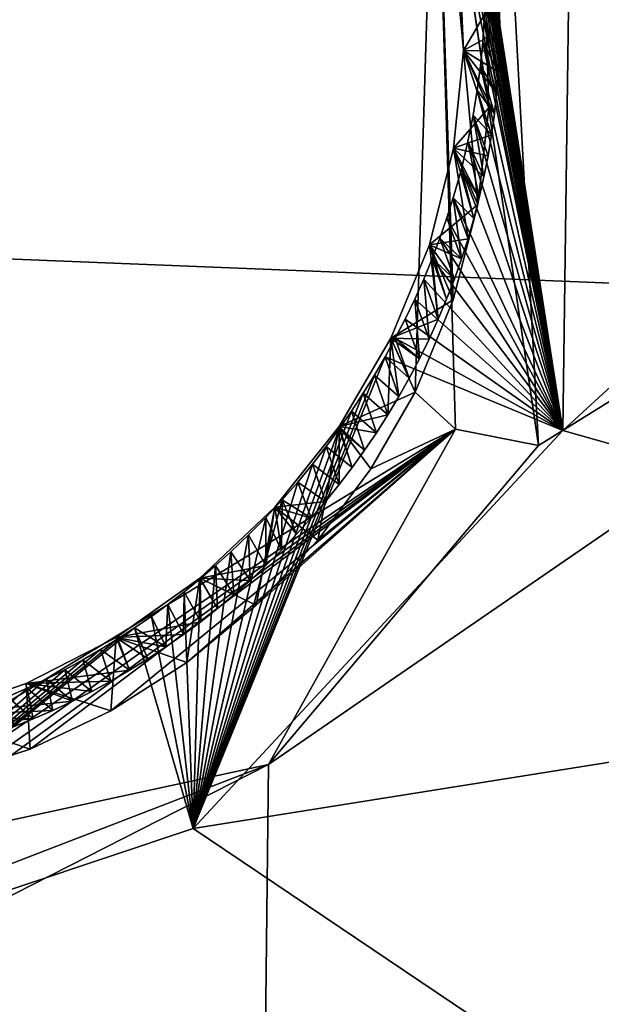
# Model space of a CAD drawing. Header units: millimetres. Extents: x -147 to 294, y -82 to 275.
# Tile 575 of 609: x 283.69 to 285.46, y 214.49 to 217.49. Entities that reach past the tile are written whole.
import ezdxf

# ---------------------------------------------------------------- set-up
doc = ezdxf.new("R2010")
doc.units = ezdxf.units.MM
doc.header["$LTSCALE"] = 67.506716
for name, color, linetype in [('2099', 7, 'CONTINUOUS'), ('2172', 7, 'CONTINUOUS'), ('2642', 7, 'CONTINUOUS'), ('2645', 7, 'CONTINUOUS'), ('2646', 7, 'CONTINUOUS'), ('2649', 7, 'CONTINUOUS'), ('2650', 7, 'CONTINUOUS'), ('556', 7, 'CONTINUOUS'), ('755', 7, 'CONTINUOUS'), ('871', 7, 'CONTINUOUS')]:
    doc.layers.add(name, color=color, linetype=linetype)

msp = doc.modelspace()

# ---------------------------------------------------------------- linework, layer by layer
at = {"layer": '2099', "linetype": 'CONTINUOUS'}
for points in [[(285.3855, 219.2695, -22.3647), (288.0619, 218.7302, -23.5002), (285.3449, 216.24, -23.0289), (285.3855, 219.2695, -22.3647)], [(288.0619, 218.7302, -23.5002), (287.6831, 215.5789, -24.0704), (285.3449, 216.24, -23.0289), (288.0619, 218.7302, -23.5002)], [(285.3449, 216.24, -23.0289), (287.6831, 215.5789, -24.0704), (284.2173, 215.0271, -22.8919), (285.3449, 216.24, -23.0289)], [(287.6831, 215.5789, -24.0704), (287.6447, 212.72, -24.7327), (284.2173, 215.0271, -22.8919), (287.6831, 215.5789, -24.0704)], [(284.2173, 215.0271, -22.8919), (287.6447, 212.72, -24.7327), (282.6405, 214.5002, -22.4428), (284.2173, 215.0271, -22.8919)], [(287.6447, 212.72, -24.7327), (276.8004, 214.2456, -20.5052), (282.6405, 214.5002, -22.4428), (287.6447, 212.72, -24.7327)]]:
    msp.add_3dface(points, dxfattribs=at)
at = {"layer": '2172', "linetype": 'CONTINUOUS'}
for points in [[(284.4106, 211.971, -21.179), (291.5054, 212.4116, -23.8004), (291.3163, 219.9444, -21.9901), (284.4106, 211.971, -21.179)], [(284.4106, 211.971, -21.179), (291.3163, 219.9444, -21.9901), (284.4467, 215.2226, -20.4241), (284.4106, 211.971, -21.179)], [(284.4467, 215.2226, -20.4241), (291.3163, 219.9444, -21.9901), (285.2709, 216.1944, -20.5033), (284.4467, 215.2226, -20.4241)], [(285.2709, 216.1944, -20.5033), (291.3163, 219.9444, -21.9901), (285.1473, 218.4755, -19.9479), (285.2709, 216.1944, -20.5033)], [(277.3143, 211.5931, -18.8244), (284.4106, 211.971, -21.179), (284.4467, 215.2226, -20.4241), (277.3143, 211.5931, -18.8244)], [(283.305, 214.7823, -20.1138), (277.3143, 211.5931, -18.8244), (284.4467, 215.2226, -20.4241), (283.305, 214.7823, -20.1138)]]:
    msp.add_3dface(points, dxfattribs=at)
at = {"layer": '2642', "linetype": 'CONTINUOUS'}
for points in [[(285.2709, 216.1944, -20.5033), (285.1473, 218.4755, -19.9479), (284.9554, 218.3297, -20.0247), (285.2709, 216.1944, -20.5033)], [(285.0175, 216.244, -20.5126), (284.9554, 218.3297, -20.0247), (284.8941, 216.3572, -20.7168), (285.0175, 216.244, -20.5126)], [(284.8941, 216.3572, -20.7168), (284.9554, 218.3297, -20.0247), (285.0106, 216.6388, -20.7009), (284.8941, 216.3572, -20.7168)], [(285.0175, 216.244, -20.5126), (285.2709, 216.1944, -20.5033), (284.9554, 218.3297, -20.0247), (285.0175, 216.244, -20.5126)], [(285.0106, 216.6388, -20.7009), (284.9554, 218.3297, -20.0247), (285.0857, 216.9292, -20.6665), (285.0106, 216.6388, -20.7009)], [(285.0857, 216.9292, -20.6665), (284.9554, 218.3297, -20.0247), (285.1187, 217.2232, -20.6145), (285.0857, 216.9292, -20.6665)], [(285.1187, 217.2232, -20.6145), (284.9554, 218.3297, -20.0247), (285.1095, 217.5153, -20.546), (285.1187, 217.2232, -20.6145)], [(284.7597, 216.1232, -20.7151), (285.0175, 216.244, -20.5126), (284.8941, 216.3572, -20.7168), (284.7597, 216.1232, -20.7151)], [(283.2704, 215.0064, -20.1444), (285.0175, 216.244, -20.5126), (283.1996, 215.1367, -20.3147), (283.2704, 215.0064, -20.1444)], [(283.1996, 215.1367, -20.3147), (285.0175, 216.244, -20.5126), (283.4632, 215.1859, -20.408), (283.1996, 215.1367, -20.3147)], [(283.2802, 214.9703, -20.1268), (285.0175, 216.244, -20.5126), (283.2704, 215.0064, -20.1444), (283.2802, 214.9703, -20.1268)], [(283.2802, 214.9703, -20.1268), (284.4467, 215.2226, -20.4241), (285.0175, 216.244, -20.5126), (283.2802, 214.9703, -20.1268)], [(283.4632, 215.1859, -20.408), (285.0175, 216.244, -20.5126), (283.7202, 215.2694, -20.4911), (283.4632, 215.1859, -20.408)], [(283.7202, 215.2694, -20.4911), (285.0175, 216.244, -20.5126), (283.9665, 215.3859, -20.5629), (283.7202, 215.2694, -20.4911)], [(283.9665, 215.3859, -20.5629), (285.0175, 216.244, -20.5126), (284.1981, 215.5334, -20.6222), (283.9665, 215.3859, -20.5629)], [(284.1981, 215.5334, -20.6222), (285.0175, 216.244, -20.5126), (284.4099, 215.7079, -20.6677), (284.1981, 215.5334, -20.6222)], [(284.4099, 215.7079, -20.6677), (285.0175, 216.244, -20.5126), (284.5977, 215.9056, -20.6987), (284.4099, 215.7079, -20.6677)], [(284.4467, 215.2226, -20.4241), (285.2709, 216.1944, -20.5033), (285.0175, 216.244, -20.5126), (284.4467, 215.2226, -20.4241)], [(284.5977, 215.9056, -20.6987), (285.0175, 216.244, -20.5126), (284.7597, 216.1232, -20.7151), (284.5977, 215.9056, -20.6987)], [(283.305, 214.7823, -20.1138), (284.4467, 215.2226, -20.4241), (283.2802, 214.9703, -20.1268), (283.305, 214.7823, -20.1138)]]:
    msp.add_3dface(points, dxfattribs=at)
at = {"layer": '2645', "linetype": 'CONTINUOUS'}
for points in [[(285.0422, 217.3978, -21.2366), (285.1095, 217.5153, -20.546), (285.0288, 217.6928, -21.1657), (285.0422, 217.3978, -21.2366)], [(285.1187, 217.2232, -20.6145), (285.1095, 217.5153, -20.546), (285.0422, 217.3978, -21.2366), (285.1187, 217.2232, -20.6145)], [(285.0118, 217.1005, -21.2922), (285.1187, 217.2232, -20.6145), (285.0422, 217.3978, -21.2366), (285.0118, 217.1005, -21.2922)], [(285.0857, 216.9292, -20.6665), (285.1187, 217.2232, -20.6145), (285.0118, 217.1005, -21.2922), (285.0857, 216.9292, -20.6665)], [(284.9377, 216.8065, -21.3312), (285.0857, 216.9292, -20.6665), (285.0118, 217.1005, -21.2922), (284.9377, 216.8065, -21.3312)], [(285.0106, 216.6388, -20.7009), (285.0857, 216.9292, -20.6665), (284.9377, 216.8065, -21.3312), (285.0106, 216.6388, -20.7009)], [(284.8205, 216.5215, -21.3527), (285.0106, 216.6388, -20.7009), (284.9377, 216.8065, -21.3312), (284.8205, 216.5215, -21.3527)], [(284.8941, 216.3572, -20.7168), (285.0106, 216.6388, -20.7009), (284.8205, 216.5215, -21.3527), (284.8941, 216.3572, -20.7168)], [(284.6622, 216.2524, -21.3558), (284.8941, 216.3572, -20.7168), (284.8205, 216.5215, -21.3527), (284.6622, 216.2524, -21.3558)], [(284.7597, 216.1232, -20.7151), (284.8941, 216.3572, -20.7168), (284.6622, 216.2524, -21.3558), (284.7597, 216.1232, -20.7151)], [(284.4662, 216.0061, -21.3403), (284.5977, 215.9056, -20.6987), (284.6622, 216.2524, -21.3558), (284.4662, 216.0061, -21.3403)], [(284.5977, 215.9056, -20.6987), (284.7597, 216.1232, -20.7151), (284.6622, 216.2524, -21.3558), (284.5977, 215.9056, -20.6987)], [(284.2377, 215.79, -21.3063), (284.4099, 215.7079, -20.6677), (284.4662, 216.0061, -21.3403), (284.2377, 215.79, -21.3063)], [(284.4099, 215.7079, -20.6677), (284.5977, 215.9056, -20.6987), (284.4662, 216.0061, -21.3403), (284.4099, 215.7079, -20.6677)], [(283.9826, 215.6095, -21.2549), (284.1981, 215.5334, -20.6222), (284.2377, 215.79, -21.3063), (283.9826, 215.6095, -21.2549)], [(284.1981, 215.5334, -20.6222), (284.4099, 215.7079, -20.6677), (284.2377, 215.79, -21.3063), (284.1981, 215.5334, -20.6222)], [(283.7078, 215.4687, -21.1877), (283.9665, 215.3859, -20.5629), (283.9826, 215.6095, -21.2549), (283.7078, 215.4687, -21.1877)], [(283.9665, 215.3859, -20.5629), (284.1981, 215.5334, -20.6222), (283.9826, 215.6095, -21.2549), (283.9665, 215.3859, -20.5629)], [(283.42, 215.3703, -21.1065), (283.7202, 215.2694, -20.4911), (283.7078, 215.4687, -21.1877), (283.42, 215.3703, -21.1065)], [(283.7202, 215.2694, -20.4911), (283.9665, 215.3859, -20.5629), (283.7078, 215.4687, -21.1877), (283.7202, 215.2694, -20.4911)], [(283.4632, 215.1859, -20.408), (283.7202, 215.2694, -20.4911), (283.42, 215.3703, -21.1065), (283.4632, 215.1859, -20.408)]]:
    msp.add_3dface(points, dxfattribs=at)
at = {"layer": '2646', "linetype": 'CONTINUOUS'}
for points in [[(285.0422, 217.3978, -21.2366), (285.0288, 217.6928, -21.1657), (285.1522, 217.4593, -21.2634), (285.0422, 217.3978, -21.2366)], [(285.1522, 217.4593, -21.2634), (285.0288, 217.6928, -21.1657), (285.1514, 217.5219, -21.2491), (285.1522, 217.4593, -21.2634)], [(285.151, 217.3965, -21.277), (285.0422, 217.3978, -21.2366), (285.1522, 217.4593, -21.2634), (285.151, 217.3965, -21.277)], [(285.0118, 217.1005, -21.2922), (285.0422, 217.3978, -21.2366), (285.1273, 217.1409, -21.3257), (285.0118, 217.1005, -21.2922)], [(285.1273, 217.1409, -21.3257), (285.0422, 217.3978, -21.2366), (285.1361, 217.2051, -21.3145), (285.1273, 217.1409, -21.3257)], [(285.1361, 217.2051, -21.3145), (285.0422, 217.3978, -21.2366), (285.1429, 217.2693, -21.3026), (285.1361, 217.2051, -21.3145)], [(285.1429, 217.2693, -21.3026), (285.0422, 217.3978, -21.2366), (285.1479, 217.3331, -21.2901), (285.1429, 217.2693, -21.3026)], [(285.1479, 217.3331, -21.2901), (285.0422, 217.3978, -21.2366), (285.151, 217.3965, -21.277), (285.1479, 217.3331, -21.2901)], [(285.1167, 217.0768, -21.3362), (285.0118, 217.1005, -21.2922), (285.1273, 217.1409, -21.3257), (285.1167, 217.0768, -21.3362)], [(284.9377, 216.8065, -21.3312), (285.0118, 217.1005, -21.2922), (285.0557, 216.8246, -21.3706), (284.9377, 216.8065, -21.3312)], [(285.0557, 216.8246, -21.3706), (285.0118, 217.1005, -21.2922), (285.0737, 216.8866, -21.3632), (285.0557, 216.8246, -21.3706)], [(285.0737, 216.8866, -21.3632), (285.0118, 217.1005, -21.2922), (285.0899, 216.9495, -21.355), (285.0737, 216.8866, -21.3632)], [(285.0899, 216.9495, -21.355), (285.0118, 217.1005, -21.2922), (285.1042, 217.0129, -21.346), (285.0899, 216.9495, -21.355)], [(285.1042, 217.0129, -21.346), (285.0118, 217.1005, -21.2922), (285.1167, 217.0768, -21.3362), (285.1042, 217.0129, -21.346)], [(284.8205, 216.5215, -21.3527), (284.9377, 216.8065, -21.3312), (284.9644, 216.5795, -21.3925), (284.8205, 216.5215, -21.3527)], [(285.0358, 216.7631, -21.3772), (284.9377, 216.8065, -21.3312), (285.0557, 216.8246, -21.3706), (285.0358, 216.7631, -21.3772)], [(284.9644, 216.5795, -21.3925), (284.9377, 216.8065, -21.3312), (284.9901, 216.6404, -21.3881), (284.9644, 216.5795, -21.3925)], [(284.9901, 216.6404, -21.3881), (284.9377, 216.8065, -21.3312), (285.0139, 216.7017, -21.383), (284.9901, 216.6404, -21.3881)], [(285.0139, 216.7017, -21.383), (284.9377, 216.8065, -21.3312), (285.0358, 216.7631, -21.3772), (285.0139, 216.7017, -21.383)], [(284.9369, 216.519, -21.3961), (284.8205, 216.5215, -21.3527), (284.9644, 216.5795, -21.3925), (284.9369, 216.519, -21.3961)], [(284.6622, 216.2524, -21.3558), (284.8205, 216.5215, -21.3527), (284.8115, 216.2879, -21.4025), (284.6622, 216.2524, -21.3558)], [(284.8115, 216.2879, -21.4025), (284.8205, 216.5215, -21.3527), (284.8448, 216.3434, -21.4021), (284.8115, 216.2879, -21.4025)], [(284.8448, 216.3434, -21.4021), (284.8205, 216.5215, -21.3527), (284.8765, 216.4, -21.4009), (284.8448, 216.3434, -21.4021)], [(284.8765, 216.4, -21.4009), (284.8205, 216.5215, -21.3527), (284.9076, 216.4591, -21.3989), (284.8765, 216.4, -21.4009)], [(284.9076, 216.4591, -21.3989), (284.8205, 216.5215, -21.3527), (284.9369, 216.519, -21.3961), (284.9076, 216.4591, -21.3989)], [(284.7767, 216.2335, -21.4022), (284.6622, 216.2524, -21.3558), (284.8115, 216.2879, -21.4025), (284.7767, 216.2335, -21.4022)], [(284.4662, 216.0061, -21.3403), (284.6622, 216.2524, -21.3558), (284.6206, 216.024, -21.3927), (284.4662, 216.0061, -21.3403)], [(284.6206, 216.024, -21.3927), (284.6622, 216.2524, -21.3558), (284.6623, 216.0755, -21.3962), (284.6206, 216.024, -21.3927)], [(284.6623, 216.0755, -21.3962), (284.6622, 216.2524, -21.3558), (284.7023, 216.1276, -21.399), (284.6623, 216.0755, -21.3962)], [(284.7023, 216.1276, -21.399), (284.6622, 216.2524, -21.3558), (284.7404, 216.1803, -21.401), (284.7023, 216.1276, -21.399)], [(284.7404, 216.1803, -21.401), (284.6622, 216.2524, -21.3558), (284.7767, 216.2335, -21.4022), (284.7404, 216.1803, -21.401)], [(284.5773, 215.9735, -21.3884), (284.4662, 216.0061, -21.3403), (284.6206, 216.024, -21.3927), (284.5773, 215.9735, -21.3884)], [(284.2377, 215.79, -21.3063), (284.4662, 216.0061, -21.3403), (284.4393, 215.8287, -21.371), (284.2377, 215.79, -21.3063)], [(284.4393, 215.8287, -21.371), (284.4662, 216.0061, -21.3403), (284.4865, 215.8757, -21.3775), (284.4393, 215.8287, -21.371)], [(284.4865, 215.8757, -21.3775), (284.4662, 216.0061, -21.3403), (284.5326, 215.924, -21.3833), (284.4865, 215.8757, -21.3775)], [(284.5326, 215.924, -21.3833), (284.4662, 216.0061, -21.3403), (284.5773, 215.9735, -21.3884), (284.5326, 215.924, -21.3833)], [(284.3909, 215.7833, -21.3638), (284.2377, 215.79, -21.3063), (284.4393, 215.8287, -21.371), (284.3909, 215.7833, -21.3638)], [(283.9826, 215.6095, -21.2549), (284.2377, 215.79, -21.3063), (284.2404, 215.6575, -21.3377), (283.9826, 215.6095, -21.2549)], [(284.2404, 215.6575, -21.3377), (284.2377, 215.79, -21.3063), (284.2916, 215.6978, -21.3471), (284.2404, 215.6575, -21.3377)], [(284.2916, 215.6978, -21.3471), (284.2377, 215.79, -21.3063), (284.3417, 215.7396, -21.3558), (284.2916, 215.6978, -21.3471)], [(284.3417, 215.7396, -21.3558), (284.2377, 215.79, -21.3063), (284.3909, 215.7833, -21.3638), (284.3417, 215.7396, -21.3558)], [(284.1879, 215.6185, -21.3275), (283.9826, 215.6095, -21.2549), (284.2404, 215.6575, -21.3377), (284.1879, 215.6185, -21.3275)], [(283.7078, 215.4687, -21.1877), (283.9826, 215.6095, -21.2549), (284.0231, 215.5096, -21.2926), (283.7078, 215.4687, -21.1877)], [(284.1341, 215.5808, -21.3166), (283.9826, 215.6095, -21.2549), (284.1879, 215.6185, -21.3275), (284.1341, 215.5808, -21.3166)], [(284.0231, 215.5096, -21.2926), (283.9826, 215.6095, -21.2549), (284.0792, 215.5445, -21.305), (284.0231, 215.5096, -21.2926)], [(284.0792, 215.5445, -21.305), (283.9826, 215.6095, -21.2549), (284.1341, 215.5808, -21.3166), (284.0792, 215.5445, -21.305)], [(283.9661, 215.4764, -21.2796), (283.7078, 215.4687, -21.1877), (284.0231, 215.5096, -21.2926), (283.9661, 215.4764, -21.2796)], [(283.9082, 215.4449, -21.2658), (283.7078, 215.4687, -21.1877), (283.9661, 215.4764, -21.2796), (283.9082, 215.4449, -21.2658)], [(283.42, 215.3703, -21.1065), (283.7078, 215.4687, -21.1877), (283.8494, 215.4152, -21.2513), (283.42, 215.3703, -21.1065)], [(283.8494, 215.4152, -21.2513), (283.7078, 215.4687, -21.1877), (283.9082, 215.4449, -21.2658), (283.8494, 215.4152, -21.2513)], [(283.79, 215.3873, -21.2362), (283.42, 215.3703, -21.1065), (283.8494, 215.4152, -21.2513), (283.79, 215.3873, -21.2362)], [(283.7299, 215.3614, -21.2204), (283.42, 215.3703, -21.1065), (283.79, 215.3873, -21.2362), (283.7299, 215.3614, -21.2204)], [(283.1253, 215.3157, -21.0132), (283.42, 215.3703, -21.1065), (283.7299, 215.3614, -21.2204), (283.1253, 215.3157, -21.0132)], [(283.6692, 215.3375, -21.204), (283.1253, 215.3157, -21.0132), (283.7299, 215.3614, -21.2204), (283.6692, 215.3375, -21.204)]]:
    msp.add_3dface(points, dxfattribs=at)
at = {"layer": '2649', "linetype": 'CONTINUOUS'}
for points in [[(285.3855, 219.2695, -22.3647), (285.3449, 216.24, -23.0289), (284.8876, 218.5235, -21.5257), (285.3855, 219.2695, -22.3647)], [(284.8876, 218.5235, -21.5257), (285.3449, 216.24, -23.0289), (284.9146, 218.4695, -21.5505), (284.8876, 218.5235, -21.5257)], [(284.9146, 218.4695, -21.5505), (285.3449, 216.24, -23.0289), (284.9399, 218.4147, -21.5747), (284.9146, 218.4695, -21.5505)], [(284.9399, 218.4147, -21.5747), (285.3449, 216.24, -23.0289), (284.9624, 218.3616, -21.5973), (284.9399, 218.4147, -21.5747)], [(284.9624, 218.3616, -21.5973), (285.3449, 216.24, -23.0289), (284.9814, 218.313, -21.6172), (284.9624, 218.3616, -21.5973)], [(284.9814, 218.313, -21.6172), (285.3449, 216.24, -23.0289), (284.9971, 218.2694, -21.6345), (284.9814, 218.313, -21.6172)], [(284.9971, 218.2694, -21.6345), (285.3449, 216.24, -23.0289), (285.011, 218.2279, -21.6504), (284.9971, 218.2694, -21.6345)], [(285.011, 218.2279, -21.6504), (285.3449, 216.24, -23.0289), (285.0242, 218.1852, -21.6662), (285.011, 218.2279, -21.6504)], [(285.0242, 218.1852, -21.6662), (285.3449, 216.24, -23.0289), (285.0377, 218.1377, -21.683), (285.0242, 218.1852, -21.6662)], [(285.0377, 218.1377, -21.683), (285.3449, 216.24, -23.0289), (285.0518, 218.082, -21.7019), (285.0377, 218.1377, -21.683)], [(285.0518, 218.082, -21.7019), (285.3449, 216.24, -23.0289), (285.0662, 218.0173, -21.7229), (285.0518, 218.082, -21.7019)], [(285.0662, 218.0173, -21.7229), (285.3449, 216.24, -23.0289), (285.0793, 217.9467, -21.7447), (285.0662, 218.0173, -21.7229)], [(285.0793, 217.9467, -21.7447), (285.3449, 216.24, -23.0289), (285.0901, 217.8734, -21.7662), (285.0793, 217.9467, -21.7447)], [(285.0901, 217.8734, -21.7662), (285.3449, 216.24, -23.0289), (285.0982, 217.801, -21.7862), (285.0901, 217.8734, -21.7662)], [(285.0982, 217.801, -21.7862), (285.3449, 216.24, -23.0289), (285.1035, 217.7331, -21.8039), (285.0982, 217.801, -21.7862)], [(285.1035, 217.7331, -21.8039), (285.3449, 216.24, -23.0289), (285.1064, 217.6706, -21.8193), (285.1035, 217.7331, -21.8039)], [(285.1064, 217.6706, -21.8193), (285.3449, 216.24, -23.0289), (285.1075, 217.6111, -21.8332), (285.1064, 217.6706, -21.8193)], [(285.1075, 217.6111, -21.8332), (285.3449, 216.24, -23.0289), (285.107, 217.5519, -21.8462), (285.1075, 217.6111, -21.8332)], [(285.107, 217.5519, -21.8462), (285.3449, 216.24, -23.0289), (285.1047, 217.4903, -21.8586), (285.107, 217.5519, -21.8462)], [(285.1047, 217.4903, -21.8586), (285.3449, 216.24, -23.0289), (285.1003, 217.4234, -21.8709), (285.1047, 217.4903, -21.8586)], [(285.1003, 217.4234, -21.8709), (285.3449, 216.24, -23.0289), (285.0935, 217.352, -21.8828), (285.1003, 217.4234, -21.8709)], [(285.0935, 217.352, -21.8828), (285.3449, 216.24, -23.0289), (285.0839, 217.2779, -21.8938), (285.0935, 217.352, -21.8828)], [(285.0839, 217.2779, -21.8938), (285.3449, 216.24, -23.0289), (285.0712, 217.2008, -21.904), (285.0839, 217.2779, -21.8938)], [(285.0712, 217.2008, -21.904), (285.3449, 216.24, -23.0289), (285.0552, 217.1206, -21.9132), (285.0712, 217.2008, -21.904)], [(285.0552, 217.1206, -21.9132), (285.3449, 216.24, -23.0289), (285.0352, 217.037, -21.9212), (285.0552, 217.1206, -21.9132)], [(285.0352, 217.037, -21.9212), (285.3449, 216.24, -23.0289), (285.0105, 216.949, -21.9281), (285.0352, 217.037, -21.9212)], [(285.0105, 216.949, -21.9281), (285.3449, 216.24, -23.0289), (284.9913, 216.8885, -21.932), (285.0105, 216.949, -21.9281)], [(284.9913, 216.8885, -21.932), (285.3449, 216.24, -23.0289), (284.9698, 216.8267, -21.9351), (284.9913, 216.8885, -21.932)], [(284.9698, 216.8267, -21.9351), (285.3449, 216.24, -23.0289), (284.9461, 216.7642, -21.9373), (284.9698, 216.8267, -21.9351)], [(284.9461, 216.7642, -21.9373), (285.3449, 216.24, -23.0289), (284.9204, 216.7019, -21.9386), (284.9461, 216.7642, -21.9373)], [(284.9204, 216.7019, -21.9386), (285.3449, 216.24, -23.0289), (284.8929, 216.6402, -21.9389), (284.9204, 216.7019, -21.9386)], [(284.8929, 216.6402, -21.9389), (285.3449, 216.24, -23.0289), (284.864, 216.5798, -21.9382), (284.8929, 216.6402, -21.9389)], [(284.864, 216.5798, -21.9382), (285.3449, 216.24, -23.0289), (284.8339, 216.5213, -21.9365), (284.864, 216.5798, -21.9382)], [(284.8339, 216.5213, -21.9365), (285.3449, 216.24, -23.0289), (284.8026, 216.4643, -21.9338), (284.8339, 216.5213, -21.9365)], [(285.3449, 216.24, -23.0289), (284.2173, 215.0271, -22.8919), (284.8026, 216.4643, -21.9338), (285.3449, 216.24, -23.0289)], [(284.8026, 216.4643, -21.9338), (284.2173, 215.0271, -22.8919), (284.7701, 216.4086, -21.9303), (284.8026, 216.4643, -21.9338)], [(284.7701, 216.4086, -21.9303), (284.2173, 215.0271, -22.8919), (284.736, 216.3537, -21.9258), (284.7701, 216.4086, -21.9303)], [(284.736, 216.3537, -21.9258), (284.2173, 215.0271, -22.8919), (284.7004, 216.2994, -21.9204), (284.736, 216.3537, -21.9258)], [(284.7004, 216.2994, -21.9204), (284.2173, 215.0271, -22.8919), (284.6629, 216.2454, -21.914), (284.7004, 216.2994, -21.9204)], [(284.6629, 216.2454, -21.914), (284.2173, 215.0271, -22.8919), (284.6232, 216.1915, -21.9065), (284.6629, 216.2454, -21.914)], [(284.6232, 216.1915, -21.9065), (284.2173, 215.0271, -22.8919), (284.5811, 216.1374, -21.8979), (284.6232, 216.1915, -21.9065)], [(284.5811, 216.1374, -21.8979), (284.2173, 215.0271, -22.8919), (284.5362, 216.083, -21.888), (284.5811, 216.1374, -21.8979)], [(284.5362, 216.083, -21.888), (284.2173, 215.0271, -22.8919), (284.4888, 216.0288, -21.8769), (284.5362, 216.083, -21.888)], [(284.4888, 216.0288, -21.8769), (284.2173, 215.0271, -22.8919), (284.4389, 215.975, -21.8645), (284.4888, 216.0288, -21.8769)], [(284.4389, 215.975, -21.8645), (284.2173, 215.0271, -22.8919), (284.3867, 215.922, -21.8508), (284.4389, 215.975, -21.8645)], [(284.3867, 215.922, -21.8508), (284.2173, 215.0271, -22.8919), (284.3324, 215.8702, -21.8358), (284.3867, 215.922, -21.8508)], [(284.3324, 215.8702, -21.8358), (284.2173, 215.0271, -22.8919), (284.286, 215.8284, -21.8226), (284.3324, 215.8702, -21.8358)], [(284.286, 215.8284, -21.8226), (284.2173, 215.0271, -22.8919), (284.2385, 215.7878, -21.8085), (284.286, 215.8284, -21.8226)], [(284.2385, 215.7878, -21.8085), (284.2173, 215.0271, -22.8919), (284.1898, 215.7484, -21.7936), (284.2385, 215.7878, -21.8085)], [(284.1898, 215.7484, -21.7936), (284.2173, 215.0271, -22.8919), (284.1403, 215.7104, -21.7781), (284.1898, 215.7484, -21.7936)], [(284.1403, 215.7104, -21.7781), (284.2173, 215.0271, -22.8919), (284.0901, 215.6738, -21.7618), (284.1403, 215.7104, -21.7781)], [(284.0901, 215.6738, -21.7618), (284.2173, 215.0271, -22.8919), (284.0391, 215.6387, -21.7449), (284.0901, 215.6738, -21.7618)], [(284.2173, 215.0271, -22.8919), (282.6405, 214.5002, -22.4428), (284.0391, 215.6387, -21.7449), (284.2173, 215.0271, -22.8919)], [(284.0391, 215.6387, -21.7449), (282.6405, 214.5002, -22.4428), (283.9873, 215.6049, -21.7272), (284.0391, 215.6387, -21.7449)], [(283.9873, 215.6049, -21.7272), (282.6405, 214.5002, -22.4428), (283.9345, 215.5725, -21.7088), (283.9873, 215.6049, -21.7272)], [(283.9345, 215.5725, -21.7088), (282.6405, 214.5002, -22.4428), (283.8807, 215.5413, -21.6896), (283.9345, 215.5725, -21.7088)], [(283.8807, 215.5413, -21.6896), (282.6405, 214.5002, -22.4428), (283.8257, 215.5113, -21.6695), (283.8807, 215.5413, -21.6896)], [(283.8257, 215.5113, -21.6695), (282.6405, 214.5002, -22.4428), (283.7693, 215.4826, -21.6486), (283.8257, 215.5113, -21.6695)], [(283.7693, 215.4826, -21.6486), (282.6405, 214.5002, -22.4428), (283.7114, 215.4551, -21.6267), (283.7693, 215.4826, -21.6486)], [(283.7114, 215.4551, -21.6267), (282.6405, 214.5002, -22.4428), (283.6518, 215.4288, -21.6037), (283.7114, 215.4551, -21.6267)]]:
    msp.add_3dface(points, dxfattribs=at)
at = {"layer": '2650', "linetype": 'CONTINUOUS'}
for points in [[(285.1522, 217.4593, -21.2634), (285.1075, 217.6111, -21.8332), (285.107, 217.5519, -21.8462), (285.1522, 217.4593, -21.2634)], [(285.1522, 217.4593, -21.2634), (285.1514, 217.5219, -21.2491), (285.1075, 217.6111, -21.8332), (285.1522, 217.4593, -21.2634)], [(285.151, 217.3965, -21.277), (285.107, 217.5519, -21.8462), (285.1047, 217.4903, -21.8586), (285.151, 217.3965, -21.277)], [(285.151, 217.3965, -21.277), (285.1522, 217.4593, -21.2634), (285.107, 217.5519, -21.8462), (285.151, 217.3965, -21.277)], [(285.1479, 217.3331, -21.2901), (285.1047, 217.4903, -21.8586), (285.1003, 217.4234, -21.8709), (285.1479, 217.3331, -21.2901)], [(285.1479, 217.3331, -21.2901), (285.151, 217.3965, -21.277), (285.1047, 217.4903, -21.8586), (285.1479, 217.3331, -21.2901)], [(285.1429, 217.2693, -21.3026), (285.1003, 217.4234, -21.8709), (285.0935, 217.352, -21.8828), (285.1429, 217.2693, -21.3026)], [(285.1429, 217.2693, -21.3026), (285.1479, 217.3331, -21.2901), (285.1003, 217.4234, -21.8709), (285.1429, 217.2693, -21.3026)], [(285.1361, 217.2051, -21.3145), (285.0935, 217.352, -21.8828), (285.0839, 217.2779, -21.8938), (285.1361, 217.2051, -21.3145)], [(285.1361, 217.2051, -21.3145), (285.1429, 217.2693, -21.3026), (285.0935, 217.352, -21.8828), (285.1361, 217.2051, -21.3145)], [(285.1273, 217.1409, -21.3257), (285.0839, 217.2779, -21.8938), (285.0712, 217.2008, -21.904), (285.1273, 217.1409, -21.3257)], [(285.1273, 217.1409, -21.3257), (285.1361, 217.2051, -21.3145), (285.0839, 217.2779, -21.8938), (285.1273, 217.1409, -21.3257)], [(285.1042, 217.0129, -21.346), (285.0712, 217.2008, -21.904), (285.0552, 217.1206, -21.9132), (285.1042, 217.0129, -21.346)], [(285.1042, 217.0129, -21.346), (285.1167, 217.0768, -21.3362), (285.0712, 217.2008, -21.904), (285.1042, 217.0129, -21.346)], [(285.1167, 217.0768, -21.3362), (285.1273, 217.1409, -21.3257), (285.0712, 217.2008, -21.904), (285.1167, 217.0768, -21.3362)], [(285.0899, 216.9495, -21.355), (285.0552, 217.1206, -21.9132), (285.0352, 217.037, -21.9212), (285.0899, 216.9495, -21.355)], [(285.0899, 216.9495, -21.355), (285.1042, 217.0129, -21.346), (285.0552, 217.1206, -21.9132), (285.0899, 216.9495, -21.355)], [(285.0737, 216.8866, -21.3632), (285.0352, 217.037, -21.9212), (285.0105, 216.949, -21.9281), (285.0737, 216.8866, -21.3632)], [(285.0737, 216.8866, -21.3632), (285.0899, 216.9495, -21.355), (285.0352, 217.037, -21.9212), (285.0737, 216.8866, -21.3632)], [(285.0358, 216.7631, -21.3772), (285.0105, 216.949, -21.9281), (284.9913, 216.8885, -21.932), (285.0358, 216.7631, -21.3772)], [(285.0358, 216.7631, -21.3772), (285.0557, 216.8246, -21.3706), (285.0105, 216.949, -21.9281), (285.0358, 216.7631, -21.3772)], [(285.0557, 216.8246, -21.3706), (285.0737, 216.8866, -21.3632), (285.0105, 216.949, -21.9281), (285.0557, 216.8246, -21.3706)], [(285.0358, 216.7631, -21.3772), (284.9913, 216.8885, -21.932), (284.9698, 216.8267, -21.9351), (285.0358, 216.7631, -21.3772)], [(285.0139, 216.7017, -21.383), (284.9698, 216.8267, -21.9351), (284.9461, 216.7642, -21.9373), (285.0139, 216.7017, -21.383)], [(285.0139, 216.7017, -21.383), (285.0358, 216.7631, -21.3772), (284.9698, 216.8267, -21.9351), (285.0139, 216.7017, -21.383)], [(284.9644, 216.5795, -21.3925), (284.9461, 216.7642, -21.9373), (284.9204, 216.7019, -21.9386), (284.9644, 216.5795, -21.3925)], [(284.9644, 216.5795, -21.3925), (284.9901, 216.6404, -21.3881), (284.9461, 216.7642, -21.9373), (284.9644, 216.5795, -21.3925)], [(284.9901, 216.6404, -21.3881), (285.0139, 216.7017, -21.383), (284.9461, 216.7642, -21.9373), (284.9901, 216.6404, -21.3881)], [(284.9369, 216.519, -21.3961), (284.9204, 216.7019, -21.9386), (284.8929, 216.6402, -21.9389), (284.9369, 216.519, -21.3961)], [(284.9369, 216.519, -21.3961), (284.9644, 216.5795, -21.3925), (284.9204, 216.7019, -21.9386), (284.9369, 216.519, -21.3961)], [(284.9076, 216.4591, -21.3989), (284.8929, 216.6402, -21.9389), (284.864, 216.5798, -21.9382), (284.9076, 216.4591, -21.3989)], [(284.9076, 216.4591, -21.3989), (284.9369, 216.519, -21.3961), (284.8929, 216.6402, -21.9389), (284.9076, 216.4591, -21.3989)], [(284.9076, 216.4591, -21.3989), (284.864, 216.5798, -21.9382), (284.8339, 216.5213, -21.9365), (284.9076, 216.4591, -21.3989)], [(284.8765, 216.4, -21.4009), (284.8339, 216.5213, -21.9365), (284.8026, 216.4643, -21.9338), (284.8765, 216.4, -21.4009)], [(284.8765, 216.4, -21.4009), (284.9076, 216.4591, -21.3989), (284.8339, 216.5213, -21.9365), (284.8765, 216.4, -21.4009)], [(284.8448, 216.3434, -21.4021), (284.8026, 216.4643, -21.9338), (284.7701, 216.4086, -21.9303), (284.8448, 216.3434, -21.4021)], [(284.8448, 216.3434, -21.4021), (284.8765, 216.4, -21.4009), (284.8026, 216.4643, -21.9338), (284.8448, 216.3434, -21.4021)], [(284.8115, 216.2879, -21.4025), (284.7701, 216.4086, -21.9303), (284.736, 216.3537, -21.9258), (284.8115, 216.2879, -21.4025)], [(284.8115, 216.2879, -21.4025), (284.8448, 216.3434, -21.4021), (284.7701, 216.4086, -21.9303), (284.8115, 216.2879, -21.4025)], [(284.7767, 216.2335, -21.4022), (284.736, 216.3537, -21.9258), (284.7004, 216.2994, -21.9204), (284.7767, 216.2335, -21.4022)], [(284.7767, 216.2335, -21.4022), (284.8115, 216.2879, -21.4025), (284.736, 216.3537, -21.9258), (284.7767, 216.2335, -21.4022)], [(284.7404, 216.1803, -21.401), (284.7004, 216.2994, -21.9204), (284.6629, 216.2454, -21.914), (284.7404, 216.1803, -21.401)], [(284.7404, 216.1803, -21.401), (284.7767, 216.2335, -21.4022), (284.7004, 216.2994, -21.9204), (284.7404, 216.1803, -21.401)], [(284.7023, 216.1276, -21.399), (284.6629, 216.2454, -21.914), (284.6232, 216.1915, -21.9065), (284.7023, 216.1276, -21.399)], [(284.7023, 216.1276, -21.399), (284.7404, 216.1803, -21.401), (284.6629, 216.2454, -21.914), (284.7023, 216.1276, -21.399)], [(284.6623, 216.0755, -21.3962), (284.6232, 216.1915, -21.9065), (284.5811, 216.1374, -21.8979), (284.6623, 216.0755, -21.3962)], [(284.6623, 216.0755, -21.3962), (284.7023, 216.1276, -21.399), (284.6232, 216.1915, -21.9065), (284.6623, 216.0755, -21.3962)], [(284.6206, 216.024, -21.3927), (284.5811, 216.1374, -21.8979), (284.5362, 216.083, -21.888), (284.6206, 216.024, -21.3927)], [(284.6206, 216.024, -21.3927), (284.6623, 216.0755, -21.3962), (284.5811, 216.1374, -21.8979), (284.6206, 216.024, -21.3927)], [(284.5773, 215.9735, -21.3884), (284.5362, 216.083, -21.888), (284.4888, 216.0288, -21.8769), (284.5773, 215.9735, -21.3884)], [(284.5773, 215.9735, -21.3884), (284.6206, 216.024, -21.3927), (284.5362, 216.083, -21.888), (284.5773, 215.9735, -21.3884)], [(284.4865, 215.8757, -21.3775), (284.4888, 216.0288, -21.8769), (284.4389, 215.975, -21.8645), (284.4865, 215.8757, -21.3775)], [(284.4865, 215.8757, -21.3775), (284.5326, 215.924, -21.3833), (284.4888, 216.0288, -21.8769), (284.4865, 215.8757, -21.3775)], [(284.5326, 215.924, -21.3833), (284.5773, 215.9735, -21.3884), (284.4888, 216.0288, -21.8769), (284.5326, 215.924, -21.3833)], [(284.4393, 215.8287, -21.371), (284.4389, 215.975, -21.8645), (284.3867, 215.922, -21.8508), (284.4393, 215.8287, -21.371)], [(284.4393, 215.8287, -21.371), (284.4865, 215.8757, -21.3775), (284.4389, 215.975, -21.8645), (284.4393, 215.8287, -21.371)], [(284.3909, 215.7833, -21.3638), (284.3867, 215.922, -21.8508), (284.3324, 215.8702, -21.8358), (284.3909, 215.7833, -21.3638)], [(284.3909, 215.7833, -21.3638), (284.4393, 215.8287, -21.371), (284.3867, 215.922, -21.8508), (284.3909, 215.7833, -21.3638)], [(284.3417, 215.7396, -21.3558), (284.3324, 215.8702, -21.8358), (284.286, 215.8284, -21.8226), (284.3417, 215.7396, -21.3558)], [(284.3417, 215.7396, -21.3558), (284.3909, 215.7833, -21.3638), (284.3324, 215.8702, -21.8358), (284.3417, 215.7396, -21.3558)], [(284.2916, 215.6978, -21.3471), (284.286, 215.8284, -21.8226), (284.2385, 215.7878, -21.8085), (284.2916, 215.6978, -21.3471)], [(284.2916, 215.6978, -21.3471), (284.3417, 215.7396, -21.3558), (284.286, 215.8284, -21.8226), (284.2916, 215.6978, -21.3471)], [(284.2404, 215.6575, -21.3377), (284.2385, 215.7878, -21.8085), (284.1898, 215.7484, -21.7936), (284.2404, 215.6575, -21.3377)], [(284.2404, 215.6575, -21.3377), (284.2916, 215.6978, -21.3471), (284.2385, 215.7878, -21.8085), (284.2404, 215.6575, -21.3377)], [(284.1879, 215.6185, -21.3275), (284.1898, 215.7484, -21.7936), (284.1403, 215.7104, -21.7781), (284.1879, 215.6185, -21.3275)], [(284.1879, 215.6185, -21.3275), (284.2404, 215.6575, -21.3377), (284.1898, 215.7484, -21.7936), (284.1879, 215.6185, -21.3275)], [(284.1341, 215.5808, -21.3166), (284.1403, 215.7104, -21.7781), (284.0901, 215.6738, -21.7618), (284.1341, 215.5808, -21.3166)], [(284.1341, 215.5808, -21.3166), (284.1879, 215.6185, -21.3275), (284.1403, 215.7104, -21.7781), (284.1341, 215.5808, -21.3166)], [(284.1341, 215.5808, -21.3166), (284.0901, 215.6738, -21.7618), (284.0391, 215.6387, -21.7449), (284.1341, 215.5808, -21.3166)], [(284.0792, 215.5445, -21.305), (284.0391, 215.6387, -21.7449), (283.9873, 215.6049, -21.7272), (284.0792, 215.5445, -21.305)], [(284.0792, 215.5445, -21.305), (284.1341, 215.5808, -21.3166), (284.0391, 215.6387, -21.7449), (284.0792, 215.5445, -21.305)], [(284.0231, 215.5096, -21.2926), (283.9873, 215.6049, -21.7272), (283.9345, 215.5725, -21.7088), (284.0231, 215.5096, -21.2926)], [(284.0231, 215.5096, -21.2926), (284.0792, 215.5445, -21.305), (283.9873, 215.6049, -21.7272), (284.0231, 215.5096, -21.2926)], [(283.9661, 215.4764, -21.2796), (283.9345, 215.5725, -21.7088), (283.8807, 215.5413, -21.6896), (283.9661, 215.4764, -21.2796)], [(283.9661, 215.4764, -21.2796), (284.0231, 215.5096, -21.2926), (283.9345, 215.5725, -21.7088), (283.9661, 215.4764, -21.2796)], [(283.9082, 215.4449, -21.2658), (283.8807, 215.5413, -21.6896), (283.8257, 215.5113, -21.6695), (283.9082, 215.4449, -21.2658)], [(283.9082, 215.4449, -21.2658), (283.9661, 215.4764, -21.2796), (283.8807, 215.5413, -21.6896), (283.9082, 215.4449, -21.2658)], [(283.8494, 215.4152, -21.2513), (283.8257, 215.5113, -21.6695), (283.7693, 215.4826, -21.6486), (283.8494, 215.4152, -21.2513)], [(283.8494, 215.4152, -21.2513), (283.9082, 215.4449, -21.2658), (283.8257, 215.5113, -21.6695), (283.8494, 215.4152, -21.2513)], [(283.79, 215.3873, -21.2362), (283.7693, 215.4826, -21.6486), (283.7114, 215.4551, -21.6267), (283.79, 215.3873, -21.2362)], [(283.79, 215.3873, -21.2362), (283.8494, 215.4152, -21.2513), (283.7693, 215.4826, -21.6486), (283.79, 215.3873, -21.2362)], [(283.7299, 215.3614, -21.2204), (283.7114, 215.4551, -21.6267), (283.6518, 215.4288, -21.6037), (283.7299, 215.3614, -21.2204)], [(283.7299, 215.3614, -21.2204), (283.79, 215.3873, -21.2362), (283.7114, 215.4551, -21.6267), (283.7299, 215.3614, -21.2204)], [(283.6692, 215.3375, -21.204), (283.7299, 215.3614, -21.2204), (283.6518, 215.4288, -21.6037), (283.6692, 215.3375, -21.204)]]:
    msp.add_3dface(points, dxfattribs=at)
at = {"layer": '556', "linetype": 'CONTINUOUS'}
msp.add_3dface([(292.0149, 230.39, -37.5033), (292.6028, 216.4034, -40.8964), (262.8979, 217.597, -42.8457), (292.0149, 230.39, -37.5033)], dxfattribs=at)
at = {"layer": '755', "linetype": 'CONTINUOUS'}
for points in [[(262.8979, 217.597, -42.8457), (292.6028, 216.4034, -40.8964), (273.9445, 194.1902, -47.4045), (262.8979, 217.597, -42.8457)], [(292.6028, 216.4034, -40.8964), (291.3362, 202.4252, -44.0868), (273.9445, 194.1902, -47.4045), (292.6028, 216.4034, -40.8964)]]:
    msp.add_3dface(points, dxfattribs=at)
at = {"layer": '871', "linetype": 'CONTINUOUS'}
for points in [[(262.1082, 217.339, -41.3386), (288.8419, 231.8653, -35.2357), (258.5558, 231.2743, -37.6522), (262.1082, 217.339, -41.3386)], [(290.0825, 208.2019, -40.991), (288.8419, 231.8653, -35.2357), (262.1082, 217.339, -41.3386), (290.0825, 208.2019, -40.991)], [(258.0476, 203.3559, -44.2348), (290.0825, 208.2019, -40.991), (262.1082, 217.339, -41.3386), (258.0476, 203.3559, -44.2348)]]:
    msp.add_3dface(points, dxfattribs=at)

doc.saveas('drawing.dxf')
